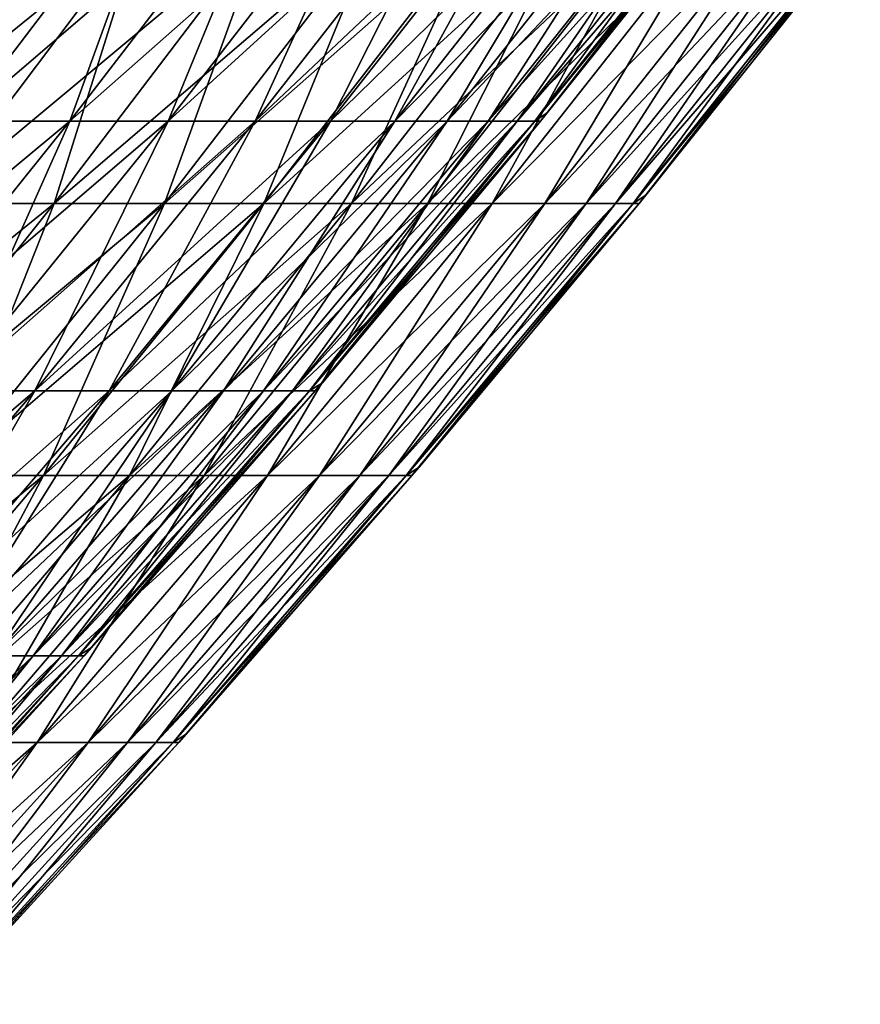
# Model space of a CAD drawing. Header units: millimetres. Extents: x -250 to 250, y -45 to 4150.
# Tile 757 of 805: x 184 to 197, y 3979 to 3995. Entities that reach past the tile are written whole.
import ezdxf

# ---------------------------------------------------------------- set-up
doc = ezdxf.new("R2010")
doc.units = ezdxf.units.MM
doc.header["$LTSCALE"] = 81.481481
for name, color, linetype in [('19', 7, 'CONTINUOUS'), ('20', 7, 'CONTINUOUS'), ('21', 7, 'CONTINUOUS'), ('22', 7, 'CONTINUOUS')]:
    doc.layers.add(name, color=color, linetype=linetype)

msp = doc.modelspace()

# ---------------------------------------------------------------- linework, layer by layer
at = {"layer": '19', "color": 7, "linetype": 'CONTINUOUS'}
for points in [[(182.631, 3991.873, -64.357), (180.563, 3991.873, -69.95), (185.881, 3996.189, -65.502), (182.631, 3991.873, -64.357)], [(185.881, 3996.189, -65.502), (180.563, 3991.873, -69.95), (183.776, 3996.189, -71.195), (185.881, 3996.189, -65.502)], [(184.527, 3991.873, -58.702), (182.631, 3991.873, -64.357), (187.81, 3996.189, -59.747), (184.527, 3991.873, -58.702)], [(187.81, 3996.189, -59.747), (182.631, 3991.873, -64.357), (185.881, 3996.189, -65.502), (187.81, 3996.189, -59.747)], [(186.247, 3991.873, -52.992), (184.527, 3991.873, -58.702), (189.561, 3996.189, -53.935), (186.247, 3991.873, -52.992)], [(189.561, 3996.189, -53.935), (184.527, 3991.873, -58.702), (187.81, 3996.189, -59.747), (189.561, 3996.189, -53.935)], [(187.79, 3991.873, -47.231), (186.247, 3991.873, -52.992), (191.132, 3996.189, -48.072), (187.79, 3991.873, -47.231)], [(191.132, 3996.189, -48.072), (186.247, 3991.873, -52.992), (189.561, 3996.189, -53.935), (191.132, 3996.189, -48.072)], [(189.156, 3991.873, -41.426), (187.79, 3991.873, -47.231), (192.522, 3996.189, -42.163), (189.156, 3991.873, -41.426)], [(192.522, 3996.189, -42.163), (187.79, 3991.873, -47.231), (191.132, 3996.189, -48.072), (192.522, 3996.189, -42.163)], [(190.342, 3991.873, -35.581), (189.156, 3991.873, -41.426), (193.729, 3996.189, -36.214), (190.342, 3991.873, -35.581)], [(193.729, 3996.189, -36.214), (189.156, 3991.873, -41.426), (192.522, 3996.189, -42.163), (193.729, 3996.189, -36.214)], [(191.347, 3991.873, -29.703), (190.342, 3991.873, -35.581), (194.752, 3996.189, -30.231), (191.347, 3991.873, -29.703)], [(194.752, 3996.189, -30.231), (190.342, 3991.873, -35.581), (193.729, 3996.189, -36.214), (194.752, 3996.189, -30.231)], [(192.171, 3991.873, -23.796), (191.347, 3991.873, -29.703), (195.591, 3996.189, -24.219), (192.171, 3991.873, -23.796)], [(195.591, 3996.189, -24.219), (191.347, 3991.873, -29.703), (194.752, 3996.189, -30.231), (195.591, 3996.189, -24.219)], [(192.813, 3991.873, -17.867), (192.171, 3991.873, -23.796), (196.244, 3996.189, -18.185), (192.813, 3991.873, -17.867)], [(196.244, 3996.189, -18.185), (192.171, 3991.873, -23.796), (195.591, 3996.189, -24.219), (196.244, 3996.189, -18.185)], [(193.272, 3991.873, -11.921), (192.813, 3991.873, -17.867), (196.711, 3996.189, -12.133), (193.272, 3991.873, -11.921)], [(196.711, 3996.189, -12.133), (192.813, 3991.873, -17.867), (196.244, 3996.189, -18.185), (196.711, 3996.189, -12.133)], [(193.547, 3991.873, -5.963), (193.272, 3991.873, -11.921), (196.991, 3996.189, -6.069), (193.547, 3991.873, -5.963)], [(196.991, 3996.189, -6.069), (193.272, 3991.873, -11.921), (196.711, 3996.189, -12.133), (196.991, 3996.189, -6.069)], [(193.743, 3992.002), (193.547, 3991.873, -5.963), (197.084, 3996.189), (193.743, 3992.002)], [(197.084, 3996.189), (193.547, 3991.873, -5.963), (196.991, 3996.189, -6.069), (197.084, 3996.189)], [(193.639, 3991.873), (193.547, 3991.873, -5.963), (193.743, 3992.002), (193.639, 3991.873)], [(181.153, 3987.635, -57.629), (179.292, 3987.635, -63.18), (184.527, 3991.873, -58.702), (181.153, 3987.635, -57.629)], [(184.527, 3991.873, -58.702), (179.292, 3987.635, -63.18), (182.631, 3991.873, -64.357), (184.527, 3991.873, -58.702)], [(182.842, 3987.635, -52.023), (181.153, 3987.635, -57.629), (186.247, 3991.873, -52.992), (182.842, 3987.635, -52.023)], [(186.247, 3991.873, -52.992), (181.153, 3987.635, -57.629), (184.527, 3991.873, -58.702), (186.247, 3991.873, -52.992)], [(184.357, 3987.635, -46.368), (182.842, 3987.635, -52.023), (187.79, 3991.873, -47.231), (184.357, 3987.635, -46.368)], [(187.79, 3991.873, -47.231), (182.842, 3987.635, -52.023), (186.247, 3991.873, -52.992), (187.79, 3991.873, -47.231)], [(185.698, 3987.635, -40.668), (184.357, 3987.635, -46.368), (189.156, 3991.873, -41.426), (185.698, 3987.635, -40.668)], [(189.156, 3991.873, -41.426), (184.357, 3987.635, -46.368), (187.79, 3991.873, -47.231), (189.156, 3991.873, -41.426)], [(186.862, 3987.635, -34.931), (185.698, 3987.635, -40.668), (190.342, 3991.873, -35.581), (186.862, 3987.635, -34.931)], [(190.342, 3991.873, -35.581), (185.698, 3987.635, -40.668), (189.156, 3991.873, -41.426), (190.342, 3991.873, -35.581)], [(187.849, 3987.635, -29.16), (186.862, 3987.635, -34.931), (191.347, 3991.873, -29.703), (187.849, 3987.635, -29.16)], [(191.347, 3991.873, -29.703), (186.862, 3987.635, -34.931), (190.342, 3991.873, -35.581), (191.347, 3991.873, -29.703)], [(188.658, 3987.635, -23.361), (187.849, 3987.635, -29.16), (192.171, 3991.873, -23.796), (188.658, 3987.635, -23.361)], [(192.171, 3991.873, -23.796), (187.849, 3987.635, -29.16), (191.347, 3991.873, -29.703), (192.171, 3991.873, -23.796)], [(189.288, 3987.635, -17.54), (188.658, 3987.635, -23.361), (192.813, 3991.873, -17.867), (189.288, 3987.635, -17.54)], [(192.813, 3991.873, -17.867), (188.658, 3987.635, -23.361), (192.171, 3991.873, -23.796), (192.813, 3991.873, -17.867)], [(189.738, 3987.635, -11.703), (189.288, 3987.635, -17.54), (193.272, 3991.873, -11.921), (189.738, 3987.635, -11.703)], [(193.272, 3991.873, -11.921), (189.288, 3987.635, -17.54), (192.813, 3991.873, -17.867), (193.272, 3991.873, -11.921)], [(190.009, 3987.635, -5.854), (189.738, 3987.635, -11.703), (193.547, 3991.873, -5.963), (190.009, 3987.635, -5.854)], [(193.547, 3991.873, -5.963), (189.738, 3987.635, -11.703), (193.272, 3991.873, -11.921), (193.547, 3991.873, -5.963)], [(190.21, 3987.765), (190.009, 3987.635, -5.854), (193.639, 3991.873), (190.21, 3987.765)], [(193.639, 3991.873), (190.009, 3987.635, -5.854), (193.547, 3991.873, -5.963), (193.639, 3991.873)], [(190.099, 3987.635), (190.009, 3987.635, -5.854), (190.21, 3987.765), (190.099, 3987.635)], [(180.834, 3983.475, -45.482), (179.348, 3983.475, -51.029), (184.357, 3987.635, -46.368), (180.834, 3983.475, -45.482)], [(184.357, 3987.635, -46.368), (179.348, 3983.475, -51.029), (182.842, 3987.635, -52.023), (184.357, 3987.635, -46.368)], [(182.149, 3983.475, -39.891), (180.834, 3983.475, -45.482), (185.698, 3987.635, -40.668), (182.149, 3983.475, -39.891)], [(185.698, 3987.635, -40.668), (180.834, 3983.475, -45.482), (184.357, 3987.635, -46.368), (185.698, 3987.635, -40.668)], [(183.291, 3983.475, -34.263), (182.149, 3983.475, -39.891), (186.862, 3987.635, -34.931), (183.291, 3983.475, -34.263)], [(186.862, 3987.635, -34.931), (182.149, 3983.475, -39.891), (185.698, 3987.635, -40.668), (186.862, 3987.635, -34.931)], [(184.259, 3983.475, -28.602), (183.291, 3983.475, -34.263), (187.849, 3987.635, -29.16), (184.259, 3983.475, -28.602)], [(187.849, 3987.635, -29.16), (183.291, 3983.475, -34.263), (186.862, 3987.635, -34.931), (187.849, 3987.635, -29.16)], [(185.053, 3983.475, -22.914), (184.259, 3983.475, -28.602), (188.658, 3987.635, -23.361), (185.053, 3983.475, -22.914)], [(188.658, 3987.635, -23.361), (184.259, 3983.475, -28.602), (187.849, 3987.635, -29.16), (188.658, 3987.635, -23.361)], [(185.67, 3983.475, -17.205), (185.053, 3983.475, -22.914), (189.288, 3987.635, -17.54), (185.67, 3983.475, -17.205)], [(189.288, 3987.635, -17.54), (185.053, 3983.475, -22.914), (188.658, 3987.635, -23.361), (189.288, 3987.635, -17.54)], [(186.112, 3983.475, -11.479), (185.67, 3983.475, -17.205), (189.738, 3987.635, -11.703), (186.112, 3983.475, -11.479)], [(189.738, 3987.635, -11.703), (185.67, 3983.475, -17.205), (189.288, 3987.635, -17.54), (189.738, 3987.635, -11.703)], [(186.377, 3983.475, -5.742), (186.112, 3983.475, -11.479), (190.009, 3987.635, -5.854), (186.377, 3983.475, -5.742)], [(190.009, 3987.635, -5.854), (186.112, 3983.475, -11.479), (189.738, 3987.635, -11.703), (190.009, 3987.635, -5.854)], [(186.583, 3983.607), (186.377, 3983.475, -5.742), (190.099, 3987.635), (186.583, 3983.607)], [(190.099, 3987.635), (186.377, 3983.475, -5.742), (190.009, 3987.635, -5.854), (190.099, 3987.635)], [(186.466, 3983.475), (186.377, 3983.475, -5.742), (186.583, 3983.607), (186.466, 3983.475)], [(180.579, 3979.397, -28.031), (179.631, 3979.397, -33.579), (184.259, 3983.475, -28.602), (180.579, 3979.397, -28.031)], [(184.259, 3983.475, -28.602), (179.631, 3979.397, -33.579), (183.291, 3983.475, -34.263), (184.259, 3983.475, -28.602)], [(181.357, 3979.397, -22.457), (180.579, 3979.397, -28.031), (185.053, 3983.475, -22.914), (181.357, 3979.397, -22.457)], [(185.053, 3983.475, -22.914), (180.579, 3979.397, -28.031), (184.259, 3983.475, -28.602), (185.053, 3983.475, -22.914)], [(181.963, 3979.397, -16.861), (181.357, 3979.397, -22.457), (185.67, 3983.475, -17.205), (181.963, 3979.397, -16.861)], [(185.67, 3983.475, -17.205), (181.357, 3979.397, -22.457), (185.053, 3983.475, -22.914), (185.67, 3983.475, -17.205)], [(182.395, 3979.397, -11.25), (181.963, 3979.397, -16.861), (186.112, 3983.475, -11.479), (182.395, 3979.397, -11.25)], [(186.112, 3983.475, -11.479), (181.963, 3979.397, -16.861), (185.67, 3983.475, -17.205), (186.112, 3983.475, -11.479)], [(182.655, 3979.397, -5.628), (182.395, 3979.397, -11.25), (186.377, 3983.475, -5.742), (182.655, 3979.397, -5.628)], [(186.377, 3983.475, -5.742), (182.395, 3979.397, -11.25), (186.112, 3983.475, -11.479), (186.377, 3983.475, -5.742)], [(182.866, 3979.53), (182.655, 3979.397, -5.628), (186.466, 3983.475), (182.866, 3979.53)], [(186.466, 3983.475), (182.655, 3979.397, -5.628), (186.377, 3983.475, -5.742), (186.466, 3983.475)]]:
    msp.add_3dface(points, dxfattribs=at)
at = {"layer": '20', "color": 7, "linetype": 'CONTINUOUS'}
for points in [[(182.631, 3991.873, 64.357), (184.527, 3991.873, 58.702), (185.881, 3996.189, 65.502), (182.631, 3991.873, 64.357)], [(183.776, 3996.189, 71.195), (182.631, 3991.873, 64.357), (185.881, 3996.189, 65.502), (183.776, 3996.189, 71.195)], [(184.527, 3991.873, 58.702), (186.247, 3991.873, 52.992), (187.81, 3996.189, 59.747), (184.527, 3991.873, 58.702)], [(185.881, 3996.189, 65.502), (184.527, 3991.873, 58.702), (187.81, 3996.189, 59.747), (185.881, 3996.189, 65.502)], [(186.247, 3991.873, 52.992), (187.79, 3991.873, 47.231), (189.561, 3996.189, 53.935), (186.247, 3991.873, 52.992)], [(187.81, 3996.189, 59.747), (186.247, 3991.873, 52.992), (189.561, 3996.189, 53.935), (187.81, 3996.189, 59.747)], [(187.79, 3991.873, 47.231), (189.156, 3991.873, 41.426), (191.132, 3996.189, 48.072), (187.79, 3991.873, 47.231)], [(189.561, 3996.189, 53.935), (187.79, 3991.873, 47.231), (191.132, 3996.189, 48.072), (189.561, 3996.189, 53.935)], [(189.156, 3991.873, 41.426), (190.342, 3991.873, 35.581), (192.522, 3996.189, 42.163), (189.156, 3991.873, 41.426)], [(191.132, 3996.189, 48.072), (189.156, 3991.873, 41.426), (192.522, 3996.189, 42.163), (191.132, 3996.189, 48.072)], [(190.342, 3991.873, 35.581), (191.347, 3991.873, 29.703), (193.729, 3996.189, 36.214), (190.342, 3991.873, 35.581)], [(192.522, 3996.189, 42.163), (190.342, 3991.873, 35.581), (193.729, 3996.189, 36.214), (192.522, 3996.189, 42.163)], [(191.347, 3991.873, 29.703), (192.171, 3991.873, 23.796), (194.752, 3996.189, 30.231), (191.347, 3991.873, 29.703)], [(193.729, 3996.189, 36.214), (191.347, 3991.873, 29.703), (194.752, 3996.189, 30.231), (193.729, 3996.189, 36.214)], [(192.171, 3991.873, 23.796), (192.813, 3991.873, 17.867), (195.591, 3996.189, 24.219), (192.171, 3991.873, 23.796)], [(194.752, 3996.189, 30.231), (192.171, 3991.873, 23.796), (195.591, 3996.189, 24.219), (194.752, 3996.189, 30.231)], [(192.813, 3991.873, 17.867), (193.272, 3991.873, 11.921), (196.244, 3996.189, 18.185), (192.813, 3991.873, 17.867)], [(195.591, 3996.189, 24.219), (192.813, 3991.873, 17.867), (196.244, 3996.189, 18.185), (195.591, 3996.189, 24.219)], [(193.272, 3991.873, 11.921), (193.547, 3991.873, 5.963), (196.711, 3996.189, 12.133), (193.272, 3991.873, 11.921)], [(196.244, 3996.189, 18.185), (193.272, 3991.873, 11.921), (196.711, 3996.189, 12.133), (196.244, 3996.189, 18.185)], [(193.547, 3991.873, 5.963), (193.639, 3991.873), (196.991, 3996.189, 6.069), (193.547, 3991.873, 5.963)], [(196.711, 3996.189, 12.133), (193.547, 3991.873, 5.963), (196.991, 3996.189, 6.069), (196.711, 3996.189, 12.133)], [(193.639, 3991.873), (193.743, 3992.002), (196.991, 3996.189, 6.069), (193.639, 3991.873)], [(193.743, 3992.002), (197.084, 3996.189), (196.991, 3996.189, 6.069), (193.743, 3992.002)], [(181.153, 3987.635, 57.629), (182.842, 3987.635, 52.023), (184.527, 3991.873, 58.702), (181.153, 3987.635, 57.629)], [(182.631, 3991.873, 64.357), (181.153, 3987.635, 57.629), (184.527, 3991.873, 58.702), (182.631, 3991.873, 64.357)], [(182.842, 3987.635, 52.023), (184.357, 3987.635, 46.368), (186.247, 3991.873, 52.992), (182.842, 3987.635, 52.023)], [(184.527, 3991.873, 58.702), (182.842, 3987.635, 52.023), (186.247, 3991.873, 52.992), (184.527, 3991.873, 58.702)], [(184.357, 3987.635, 46.368), (185.698, 3987.635, 40.668), (187.79, 3991.873, 47.231), (184.357, 3987.635, 46.368)], [(186.247, 3991.873, 52.992), (184.357, 3987.635, 46.368), (187.79, 3991.873, 47.231), (186.247, 3991.873, 52.992)], [(185.698, 3987.635, 40.668), (186.862, 3987.635, 34.931), (189.156, 3991.873, 41.426), (185.698, 3987.635, 40.668)], [(187.79, 3991.873, 47.231), (185.698, 3987.635, 40.668), (189.156, 3991.873, 41.426), (187.79, 3991.873, 47.231)], [(186.862, 3987.635, 34.931), (187.849, 3987.635, 29.16), (190.342, 3991.873, 35.581), (186.862, 3987.635, 34.931)], [(189.156, 3991.873, 41.426), (186.862, 3987.635, 34.931), (190.342, 3991.873, 35.581), (189.156, 3991.873, 41.426)], [(187.849, 3987.635, 29.16), (188.658, 3987.635, 23.361), (191.347, 3991.873, 29.703), (187.849, 3987.635, 29.16)], [(190.342, 3991.873, 35.581), (187.849, 3987.635, 29.16), (191.347, 3991.873, 29.703), (190.342, 3991.873, 35.581)], [(188.658, 3987.635, 23.361), (189.288, 3987.635, 17.54), (192.171, 3991.873, 23.796), (188.658, 3987.635, 23.361)], [(191.347, 3991.873, 29.703), (188.658, 3987.635, 23.361), (192.171, 3991.873, 23.796), (191.347, 3991.873, 29.703)], [(189.288, 3987.635, 17.54), (189.738, 3987.635, 11.703), (192.813, 3991.873, 17.867), (189.288, 3987.635, 17.54)], [(192.171, 3991.873, 23.796), (189.288, 3987.635, 17.54), (192.813, 3991.873, 17.867), (192.171, 3991.873, 23.796)], [(189.738, 3987.635, 11.703), (190.009, 3987.635, 5.854), (193.272, 3991.873, 11.921), (189.738, 3987.635, 11.703)], [(192.813, 3991.873, 17.867), (189.738, 3987.635, 11.703), (193.272, 3991.873, 11.921), (192.813, 3991.873, 17.867)], [(190.009, 3987.635, 5.854), (190.099, 3987.635), (193.547, 3991.873, 5.963), (190.009, 3987.635, 5.854)], [(193.272, 3991.873, 11.921), (190.009, 3987.635, 5.854), (193.547, 3991.873, 5.963), (193.272, 3991.873, 11.921)], [(190.099, 3987.635), (190.21, 3987.765), (193.547, 3991.873, 5.963), (190.099, 3987.635)], [(190.21, 3987.765), (193.639, 3991.873), (193.547, 3991.873, 5.963), (190.21, 3987.765)], [(180.834, 3983.475, 45.482), (182.149, 3983.475, 39.891), (184.357, 3987.635, 46.368), (180.834, 3983.475, 45.482)], [(182.842, 3987.635, 52.023), (180.834, 3983.475, 45.482), (184.357, 3987.635, 46.368), (182.842, 3987.635, 52.023)], [(182.149, 3983.475, 39.891), (183.291, 3983.475, 34.263), (185.698, 3987.635, 40.668), (182.149, 3983.475, 39.891)], [(184.357, 3987.635, 46.368), (182.149, 3983.475, 39.891), (185.698, 3987.635, 40.668), (184.357, 3987.635, 46.368)], [(183.291, 3983.475, 34.263), (184.259, 3983.475, 28.602), (186.862, 3987.635, 34.931), (183.291, 3983.475, 34.263)], [(185.698, 3987.635, 40.668), (183.291, 3983.475, 34.263), (186.862, 3987.635, 34.931), (185.698, 3987.635, 40.668)], [(184.259, 3983.475, 28.602), (185.053, 3983.475, 22.914), (187.849, 3987.635, 29.16), (184.259, 3983.475, 28.602)], [(186.862, 3987.635, 34.931), (184.259, 3983.475, 28.602), (187.849, 3987.635, 29.16), (186.862, 3987.635, 34.931)], [(185.053, 3983.475, 22.914), (185.67, 3983.475, 17.205), (188.658, 3987.635, 23.361), (185.053, 3983.475, 22.914)], [(187.849, 3987.635, 29.16), (185.053, 3983.475, 22.914), (188.658, 3987.635, 23.361), (187.849, 3987.635, 29.16)], [(185.67, 3983.475, 17.205), (186.112, 3983.475, 11.479), (189.288, 3987.635, 17.54), (185.67, 3983.475, 17.205)], [(188.658, 3987.635, 23.361), (185.67, 3983.475, 17.205), (189.288, 3987.635, 17.54), (188.658, 3987.635, 23.361)], [(186.112, 3983.475, 11.479), (186.377, 3983.475, 5.742), (189.738, 3987.635, 11.703), (186.112, 3983.475, 11.479)], [(189.288, 3987.635, 17.54), (186.112, 3983.475, 11.479), (189.738, 3987.635, 11.703), (189.288, 3987.635, 17.54)], [(186.377, 3983.475, 5.742), (186.466, 3983.475), (190.009, 3987.635, 5.854), (186.377, 3983.475, 5.742)], [(189.738, 3987.635, 11.703), (186.377, 3983.475, 5.742), (190.009, 3987.635, 5.854), (189.738, 3987.635, 11.703)], [(186.466, 3983.475), (186.583, 3983.607), (190.009, 3987.635, 5.854), (186.466, 3983.475)], [(186.583, 3983.607), (190.099, 3987.635), (190.009, 3987.635, 5.854), (186.583, 3983.607)], [(180.579, 3979.397, 28.031), (181.357, 3979.397, 22.457), (184.259, 3983.475, 28.602), (180.579, 3979.397, 28.031)], [(183.291, 3983.475, 34.263), (180.579, 3979.397, 28.031), (184.259, 3983.475, 28.602), (183.291, 3983.475, 34.263)], [(181.357, 3979.397, 22.457), (181.963, 3979.397, 16.861), (185.053, 3983.475, 22.914), (181.357, 3979.397, 22.457)], [(184.259, 3983.475, 28.602), (181.357, 3979.397, 22.457), (185.053, 3983.475, 22.914), (184.259, 3983.475, 28.602)], [(181.963, 3979.397, 16.861), (182.395, 3979.397, 11.25), (185.67, 3983.475, 17.205), (181.963, 3979.397, 16.861)], [(185.053, 3983.475, 22.914), (181.963, 3979.397, 16.861), (185.67, 3983.475, 17.205), (185.053, 3983.475, 22.914)], [(182.395, 3979.397, 11.25), (182.655, 3979.397, 5.628), (186.112, 3983.475, 11.479), (182.395, 3979.397, 11.25)], [(185.67, 3983.475, 17.205), (182.395, 3979.397, 11.25), (186.112, 3983.475, 11.479), (185.67, 3983.475, 17.205)], [(182.655, 3979.397, 5.628), (182.742, 3979.397), (186.377, 3983.475, 5.742), (182.655, 3979.397, 5.628)], [(186.112, 3983.475, 11.479), (182.655, 3979.397, 5.628), (186.377, 3983.475, 5.742), (186.112, 3983.475, 11.479)], [(182.742, 3979.397), (182.866, 3979.53), (186.377, 3983.475, 5.742), (182.742, 3979.397)], [(182.866, 3979.53), (186.466, 3983.475), (186.377, 3983.475, 5.742), (182.866, 3979.53)]]:
    msp.add_3dface(points, dxfattribs=at)
at = {"layer": '21', "color": 7, "linetype": 'CONTINUOUS'}
for points in [[(181.184, 3993.156, 63.847), (179.132, 3993.156, 69.396), (184.407, 3997.437, 64.982), (181.184, 3993.156, 63.847)], [(184.407, 3997.437, 64.982), (179.132, 3993.156, 69.396), (182.318, 3997.437, 70.63), (184.407, 3997.437, 64.982)], [(183.064, 3993.156, 58.237), (181.184, 3993.156, 63.847), (186.321, 3997.437, 59.273), (183.064, 3993.156, 58.237)], [(186.321, 3997.437, 59.273), (181.184, 3993.156, 63.847), (184.407, 3997.437, 64.982), (186.321, 3997.437, 59.273)], [(184.771, 3993.156, 52.572), (183.064, 3993.156, 58.237), (188.058, 3997.437, 53.507), (184.771, 3993.156, 52.572)], [(188.058, 3997.437, 53.507), (183.064, 3993.156, 58.237), (186.321, 3997.437, 59.273), (188.058, 3997.437, 53.507)], [(186.302, 3993.156, 46.857), (184.771, 3993.156, 52.572), (189.616, 3997.437, 47.69), (186.302, 3993.156, 46.857)], [(189.616, 3997.437, 47.69), (184.771, 3993.156, 52.572), (188.058, 3997.437, 53.507), (189.616, 3997.437, 47.69)], [(187.657, 3993.156, 41.097), (186.302, 3993.156, 46.857), (190.995, 3997.437, 41.828), (187.657, 3993.156, 41.097)], [(190.995, 3997.437, 41.828), (186.302, 3993.156, 46.857), (189.616, 3997.437, 47.69), (190.995, 3997.437, 41.828)], [(188.833, 3993.156, 35.299), (187.657, 3993.156, 41.097), (192.192, 3997.437, 35.927), (188.833, 3993.156, 35.299)], [(192.192, 3997.437, 35.927), (187.657, 3993.156, 41.097), (190.995, 3997.437, 41.828), (192.192, 3997.437, 35.927)], [(189.831, 3993.156, 29.467), (188.833, 3993.156, 35.299), (193.208, 3997.437, 29.991), (189.831, 3993.156, 29.467)], [(193.208, 3997.437, 29.991), (188.833, 3993.156, 35.299), (192.192, 3997.437, 35.927), (193.208, 3997.437, 29.991)], [(190.648, 3993.156, 23.607), (189.831, 3993.156, 29.467), (194.039, 3997.437, 24.027), (190.648, 3993.156, 23.607)], [(194.039, 3997.437, 24.027), (189.831, 3993.156, 29.467), (193.208, 3997.437, 29.991), (194.039, 3997.437, 24.027)], [(191.285, 3993.156, 17.725), (190.648, 3993.156, 23.607), (194.687, 3997.437, 18.04), (191.285, 3993.156, 17.725)], [(194.687, 3997.437, 18.04), (190.648, 3993.156, 23.607), (194.039, 3997.437, 24.027), (194.687, 3997.437, 18.04)], [(191.74, 3993.156, 11.826), (191.285, 3993.156, 17.725), (195.151, 3997.437, 12.036), (191.74, 3993.156, 11.826)], [(195.151, 3997.437, 12.036), (191.285, 3993.156, 17.725), (194.687, 3997.437, 18.04), (195.151, 3997.437, 12.036)], [(192.013, 3993.156, 5.916), (191.74, 3993.156, 11.826), (195.429, 3997.437, 6.021), (192.013, 3993.156, 5.916)], [(195.429, 3997.437, 6.021), (191.74, 3993.156, 11.826), (195.151, 3997.437, 12.036), (195.429, 3997.437, 6.021)], [(192.208, 3993.283), (192.013, 3993.156, 5.916), (195.521, 3997.437), (192.208, 3993.283)], [(195.521, 3997.437), (192.013, 3993.156, 5.916), (195.429, 3997.437, 6.021), (195.521, 3997.437)], [(192.104, 3993.156), (192.013, 3993.156, 5.916), (192.208, 3993.283), (192.104, 3993.156)], [(181.394, 3988.952, 51.611), (179.719, 3988.952, 57.173), (184.771, 3993.156, 52.572), (181.394, 3988.952, 51.611)], [(184.771, 3993.156, 52.572), (179.719, 3988.952, 57.173), (183.064, 3993.156, 58.237), (184.771, 3993.156, 52.572)], [(182.897, 3988.952, 46.001), (181.394, 3988.952, 51.611), (186.302, 3993.156, 46.857), (182.897, 3988.952, 46.001)], [(186.302, 3993.156, 46.857), (181.394, 3988.952, 51.611), (184.771, 3993.156, 52.572), (186.302, 3993.156, 46.857)], [(184.227, 3988.952, 40.346), (182.897, 3988.952, 46.001), (187.657, 3993.156, 41.097), (184.227, 3988.952, 40.346)], [(187.657, 3993.156, 41.097), (182.897, 3988.952, 46.001), (186.302, 3993.156, 46.857), (187.657, 3993.156, 41.097)], [(185.382, 3988.952, 34.654), (184.227, 3988.952, 40.346), (188.833, 3993.156, 35.299), (185.382, 3988.952, 34.654)], [(188.833, 3993.156, 35.299), (184.227, 3988.952, 40.346), (187.657, 3993.156, 41.097), (188.833, 3993.156, 35.299)], [(186.361, 3988.952, 28.929), (185.382, 3988.952, 34.654), (189.831, 3993.156, 29.467), (186.361, 3988.952, 28.929)], [(189.831, 3993.156, 29.467), (185.382, 3988.952, 34.654), (188.833, 3993.156, 35.299), (189.831, 3993.156, 29.467)], [(187.164, 3988.952, 23.176), (186.361, 3988.952, 28.929), (190.648, 3993.156, 23.607), (187.164, 3988.952, 23.176)], [(190.648, 3993.156, 23.607), (186.361, 3988.952, 28.929), (189.831, 3993.156, 29.467), (190.648, 3993.156, 23.607)], [(187.789, 3988.952, 17.401), (187.164, 3988.952, 23.176), (191.285, 3993.156, 17.725), (187.789, 3988.952, 17.401)], [(191.285, 3993.156, 17.725), (187.164, 3988.952, 23.176), (190.648, 3993.156, 23.607), (191.285, 3993.156, 17.725)], [(188.236, 3988.952, 11.61), (187.789, 3988.952, 17.401), (191.74, 3993.156, 11.826), (188.236, 3988.952, 11.61)], [(191.74, 3993.156, 11.826), (187.789, 3988.952, 17.401), (191.285, 3993.156, 17.725), (191.74, 3993.156, 11.826)], [(188.504, 3988.952, 5.808), (188.236, 3988.952, 11.61), (192.013, 3993.156, 5.916), (188.504, 3988.952, 5.808)], [(192.013, 3993.156, 5.916), (188.236, 3988.952, 11.61), (191.74, 3993.156, 11.826), (192.013, 3993.156, 5.916)], [(188.704, 3989.081), (188.504, 3988.952, 5.808), (192.104, 3993.156), (188.704, 3989.081)], [(192.104, 3993.156), (188.504, 3988.952, 5.808), (192.013, 3993.156, 5.916), (192.104, 3993.156)], [(188.593, 3988.952), (188.504, 3988.952, 5.808), (188.704, 3989.081), (188.593, 3988.952)], [(180.708, 3984.826, 39.576), (179.403, 3984.826, 45.122), (184.227, 3988.952, 40.346), (180.708, 3984.826, 39.576)], [(184.227, 3988.952, 40.346), (179.403, 3984.826, 45.122), (182.897, 3988.952, 46.001), (184.227, 3988.952, 40.346)], [(181.841, 3984.826, 33.992), (180.708, 3984.826, 39.576), (185.382, 3988.952, 34.654), (181.841, 3984.826, 33.992)], [(185.382, 3988.952, 34.654), (180.708, 3984.826, 39.576), (184.227, 3988.952, 40.346), (185.382, 3988.952, 34.654)], [(182.801, 3984.826, 28.376), (181.841, 3984.826, 33.992), (186.361, 3988.952, 28.929), (182.801, 3984.826, 28.376)], [(186.361, 3988.952, 28.929), (181.841, 3984.826, 33.992), (185.382, 3988.952, 34.654), (186.361, 3988.952, 28.929)], [(183.588, 3984.826, 22.733), (182.801, 3984.826, 28.376), (187.164, 3988.952, 23.176), (183.588, 3984.826, 22.733)], [(187.164, 3988.952, 23.176), (182.801, 3984.826, 28.376), (186.361, 3988.952, 28.929), (187.164, 3988.952, 23.176)], [(184.201, 3984.826, 17.069), (183.588, 3984.826, 22.733), (187.789, 3988.952, 17.401), (184.201, 3984.826, 17.069)], [(187.789, 3988.952, 17.401), (183.588, 3984.826, 22.733), (187.164, 3988.952, 23.176), (187.789, 3988.952, 17.401)], [(184.64, 3984.826, 11.388), (184.201, 3984.826, 17.069), (188.236, 3988.952, 11.61), (184.64, 3984.826, 11.388)], [(188.236, 3988.952, 11.61), (184.201, 3984.826, 17.069), (187.789, 3988.952, 17.401), (188.236, 3988.952, 11.61)], [(184.903, 3984.826, 5.697), (184.64, 3984.826, 11.388), (188.504, 3988.952, 5.808), (184.903, 3984.826, 5.697)], [(188.504, 3988.952, 5.808), (184.64, 3984.826, 11.388), (188.236, 3988.952, 11.61), (188.504, 3988.952, 5.808)], [(185.107, 3984.956), (184.903, 3984.826, 5.697), (188.593, 3988.952), (185.107, 3984.956)], [(188.593, 3988.952), (184.903, 3984.826, 5.697), (188.504, 3988.952, 5.808), (188.593, 3988.952)], [(180.524, 3980.78, 16.728), (179.923, 3980.78, 22.279), (184.201, 3984.826, 17.069), (180.524, 3980.78, 16.728)], [(184.201, 3984.826, 17.069), (179.923, 3980.78, 22.279), (183.588, 3984.826, 22.733), (184.201, 3984.826, 17.069)], [(180.954, 3980.78, 11.161), (180.524, 3980.78, 16.728), (184.64, 3984.826, 11.388), (180.954, 3980.78, 11.161)], [(184.64, 3984.826, 11.388), (180.524, 3980.78, 16.728), (184.201, 3984.826, 17.069), (184.64, 3984.826, 11.388)], [(181.211, 3980.78, 5.583), (180.954, 3980.78, 11.161), (184.903, 3984.826, 5.697), (181.211, 3980.78, 5.583)], [(184.903, 3984.826, 5.697), (180.954, 3980.78, 11.161), (184.64, 3984.826, 11.388), (184.903, 3984.826, 5.697)], [(181.421, 3980.913), (181.211, 3980.78, 5.583), (184.991, 3984.826), (181.421, 3980.913)], [(184.991, 3984.826), (181.211, 3980.78, 5.583), (184.903, 3984.826, 5.697), (184.991, 3984.826)], [(184.991, 3984.826), (184.903, 3984.826, 5.697), (185.107, 3984.956), (184.991, 3984.826)]]:
    msp.add_3dface(points, dxfattribs=at)
at = {"layer": '22', "color": 7, "linetype": 'CONTINUOUS'}
for points in [[(181.184, 3993.156, -63.847), (183.064, 3993.156, -58.237), (184.407, 3997.437, -64.982), (181.184, 3993.156, -63.847)], [(182.318, 3997.437, -70.63), (181.184, 3993.156, -63.847), (184.407, 3997.437, -64.982), (182.318, 3997.437, -70.63)], [(183.064, 3993.156, -58.237), (184.771, 3993.156, -52.572), (186.321, 3997.437, -59.273), (183.064, 3993.156, -58.237)], [(184.407, 3997.437, -64.982), (183.064, 3993.156, -58.237), (186.321, 3997.437, -59.273), (184.407, 3997.437, -64.982)], [(184.771, 3993.156, -52.572), (186.302, 3993.156, -46.857), (188.058, 3997.437, -53.507), (184.771, 3993.156, -52.572)], [(186.321, 3997.437, -59.273), (184.771, 3993.156, -52.572), (188.058, 3997.437, -53.507), (186.321, 3997.437, -59.273)], [(186.302, 3993.156, -46.857), (187.657, 3993.156, -41.097), (189.616, 3997.437, -47.69), (186.302, 3993.156, -46.857)], [(188.058, 3997.437, -53.507), (186.302, 3993.156, -46.857), (189.616, 3997.437, -47.69), (188.058, 3997.437, -53.507)], [(187.657, 3993.156, -41.097), (188.833, 3993.156, -35.299), (190.995, 3997.437, -41.828), (187.657, 3993.156, -41.097)], [(189.616, 3997.437, -47.69), (187.657, 3993.156, -41.097), (190.995, 3997.437, -41.828), (189.616, 3997.437, -47.69)], [(188.833, 3993.156, -35.299), (189.831, 3993.156, -29.467), (192.192, 3997.437, -35.927), (188.833, 3993.156, -35.299)], [(190.995, 3997.437, -41.828), (188.833, 3993.156, -35.299), (192.192, 3997.437, -35.927), (190.995, 3997.437, -41.828)], [(189.831, 3993.156, -29.467), (190.648, 3993.156, -23.607), (193.208, 3997.437, -29.991), (189.831, 3993.156, -29.467)], [(192.192, 3997.437, -35.927), (189.831, 3993.156, -29.467), (193.208, 3997.437, -29.991), (192.192, 3997.437, -35.927)], [(190.648, 3993.156, -23.607), (191.285, 3993.156, -17.725), (194.039, 3997.437, -24.027), (190.648, 3993.156, -23.607)], [(193.208, 3997.437, -29.991), (190.648, 3993.156, -23.607), (194.039, 3997.437, -24.027), (193.208, 3997.437, -29.991)], [(191.285, 3993.156, -17.725), (191.74, 3993.156, -11.826), (194.687, 3997.437, -18.04), (191.285, 3993.156, -17.725)], [(194.039, 3997.437, -24.027), (191.285, 3993.156, -17.725), (194.687, 3997.437, -18.04), (194.039, 3997.437, -24.027)], [(191.74, 3993.156, -11.826), (192.013, 3993.156, -5.916), (195.151, 3997.437, -12.036), (191.74, 3993.156, -11.826)], [(194.687, 3997.437, -18.04), (191.74, 3993.156, -11.826), (195.151, 3997.437, -12.036), (194.687, 3997.437, -18.04)], [(192.013, 3993.156, -5.916), (192.104, 3993.156), (195.429, 3997.437, -6.021), (192.013, 3993.156, -5.916)], [(195.151, 3997.437, -12.036), (192.013, 3993.156, -5.916), (195.429, 3997.437, -6.021), (195.151, 3997.437, -12.036)], [(192.104, 3993.156), (192.208, 3993.283), (195.429, 3997.437, -6.021), (192.104, 3993.156)], [(192.208, 3993.283), (195.521, 3997.437), (195.429, 3997.437, -6.021), (192.208, 3993.283)], [(181.394, 3988.952, -51.611), (182.897, 3988.952, -46.001), (184.771, 3993.156, -52.572), (181.394, 3988.952, -51.611)], [(183.064, 3993.156, -58.237), (181.394, 3988.952, -51.611), (184.771, 3993.156, -52.572), (183.064, 3993.156, -58.237)], [(182.897, 3988.952, -46.001), (184.227, 3988.952, -40.346), (186.302, 3993.156, -46.857), (182.897, 3988.952, -46.001)], [(184.771, 3993.156, -52.572), (182.897, 3988.952, -46.001), (186.302, 3993.156, -46.857), (184.771, 3993.156, -52.572)], [(184.227, 3988.952, -40.346), (185.382, 3988.952, -34.654), (187.657, 3993.156, -41.097), (184.227, 3988.952, -40.346)], [(186.302, 3993.156, -46.857), (184.227, 3988.952, -40.346), (187.657, 3993.156, -41.097), (186.302, 3993.156, -46.857)], [(185.382, 3988.952, -34.654), (186.361, 3988.952, -28.929), (188.833, 3993.156, -35.299), (185.382, 3988.952, -34.654)], [(187.657, 3993.156, -41.097), (185.382, 3988.952, -34.654), (188.833, 3993.156, -35.299), (187.657, 3993.156, -41.097)], [(186.361, 3988.952, -28.929), (187.164, 3988.952, -23.176), (189.831, 3993.156, -29.467), (186.361, 3988.952, -28.929)], [(188.833, 3993.156, -35.299), (186.361, 3988.952, -28.929), (189.831, 3993.156, -29.467), (188.833, 3993.156, -35.299)], [(187.164, 3988.952, -23.176), (187.789, 3988.952, -17.401), (190.648, 3993.156, -23.607), (187.164, 3988.952, -23.176)], [(189.831, 3993.156, -29.467), (187.164, 3988.952, -23.176), (190.648, 3993.156, -23.607), (189.831, 3993.156, -29.467)], [(187.789, 3988.952, -17.401), (188.236, 3988.952, -11.61), (191.285, 3993.156, -17.725), (187.789, 3988.952, -17.401)], [(190.648, 3993.156, -23.607), (187.789, 3988.952, -17.401), (191.285, 3993.156, -17.725), (190.648, 3993.156, -23.607)], [(188.236, 3988.952, -11.61), (188.504, 3988.952, -5.808), (191.74, 3993.156, -11.826), (188.236, 3988.952, -11.61)], [(191.285, 3993.156, -17.725), (188.236, 3988.952, -11.61), (191.74, 3993.156, -11.826), (191.285, 3993.156, -17.725)], [(188.504, 3988.952, -5.808), (188.593, 3988.952), (192.013, 3993.156, -5.916), (188.504, 3988.952, -5.808)], [(191.74, 3993.156, -11.826), (188.504, 3988.952, -5.808), (192.013, 3993.156, -5.916), (191.74, 3993.156, -11.826)], [(188.593, 3988.952), (188.704, 3989.081), (192.013, 3993.156, -5.916), (188.593, 3988.952)], [(188.704, 3989.081), (192.104, 3993.156), (192.013, 3993.156, -5.916), (188.704, 3989.081)], [(180.708, 3984.826, -39.576), (181.841, 3984.826, -33.992), (184.227, 3988.952, -40.346), (180.708, 3984.826, -39.576)], [(182.897, 3988.952, -46.001), (180.708, 3984.826, -39.576), (184.227, 3988.952, -40.346), (182.897, 3988.952, -46.001)], [(181.841, 3984.826, -33.992), (182.801, 3984.826, -28.376), (185.382, 3988.952, -34.654), (181.841, 3984.826, -33.992)], [(184.227, 3988.952, -40.346), (181.841, 3984.826, -33.992), (185.382, 3988.952, -34.654), (184.227, 3988.952, -40.346)], [(182.801, 3984.826, -28.376), (183.588, 3984.826, -22.733), (186.361, 3988.952, -28.929), (182.801, 3984.826, -28.376)], [(185.382, 3988.952, -34.654), (182.801, 3984.826, -28.376), (186.361, 3988.952, -28.929), (185.382, 3988.952, -34.654)], [(183.588, 3984.826, -22.733), (184.201, 3984.826, -17.069), (187.164, 3988.952, -23.176), (183.588, 3984.826, -22.733)], [(186.361, 3988.952, -28.929), (183.588, 3984.826, -22.733), (187.164, 3988.952, -23.176), (186.361, 3988.952, -28.929)], [(184.201, 3984.826, -17.069), (184.64, 3984.826, -11.388), (187.789, 3988.952, -17.401), (184.201, 3984.826, -17.069)], [(187.164, 3988.952, -23.176), (184.201, 3984.826, -17.069), (187.789, 3988.952, -17.401), (187.164, 3988.952, -23.176)], [(184.64, 3984.826, -11.388), (184.903, 3984.826, -5.697), (188.236, 3988.952, -11.61), (184.64, 3984.826, -11.388)], [(187.789, 3988.952, -17.401), (184.64, 3984.826, -11.388), (188.236, 3988.952, -11.61), (187.789, 3988.952, -17.401)], [(184.903, 3984.826, -5.697), (184.991, 3984.826), (188.504, 3988.952, -5.808), (184.903, 3984.826, -5.697)], [(188.236, 3988.952, -11.61), (184.903, 3984.826, -5.697), (188.504, 3988.952, -5.808), (188.236, 3988.952, -11.61)], [(184.991, 3984.826), (185.107, 3984.956), (188.504, 3988.952, -5.808), (184.991, 3984.826)], [(185.107, 3984.956), (188.593, 3988.952), (188.504, 3988.952, -5.808), (185.107, 3984.956)], [(180.524, 3980.78, -16.728), (180.954, 3980.78, -11.161), (184.201, 3984.826, -17.069), (180.524, 3980.78, -16.728)], [(183.588, 3984.826, -22.733), (180.524, 3980.78, -16.728), (184.201, 3984.826, -17.069), (183.588, 3984.826, -22.733)], [(180.954, 3980.78, -11.161), (181.211, 3980.78, -5.583), (184.64, 3984.826, -11.388), (180.954, 3980.78, -11.161)], [(184.201, 3984.826, -17.069), (180.954, 3980.78, -11.161), (184.64, 3984.826, -11.388), (184.201, 3984.826, -17.069)], [(181.211, 3980.78, -5.583), (181.297, 3980.78), (184.903, 3984.826, -5.697), (181.211, 3980.78, -5.583)], [(184.64, 3984.826, -11.388), (181.211, 3980.78, -5.583), (184.903, 3984.826, -5.697), (184.64, 3984.826, -11.388)], [(181.297, 3980.78), (181.421, 3980.913), (184.903, 3984.826, -5.697), (181.297, 3980.78)], [(181.421, 3980.913), (184.991, 3984.826), (184.903, 3984.826, -5.697), (181.421, 3980.913)]]:
    msp.add_3dface(points, dxfattribs=at)

doc.saveas('drawing.dxf')
